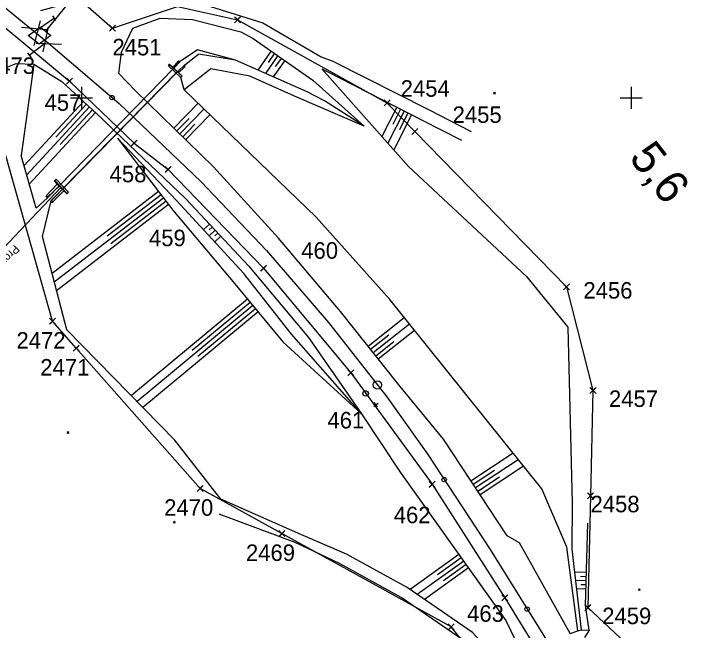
# Model space of a CAD drawing. Extents: x -866402 to -860377, y -1041908 to -1038598.
# Drawn here: x -864812.3 to -864684.9, y -1041297 to -1041184.8 of the extents above; entities that cross this region are included whole.
import ezdxf

# ---------------------------------------------------------------- set-up
doc = ezdxf.new("R2010")
doc.units = 0
for name, color, linetype in [('PS 02 trasa', 7, 'Continuous'), ('SZDC', 7, 'Continuous'), ('Vrstva 1', 7, 'Continuous'), ('Vrstva 19', 7, 'Continuous'), ('Vrstva 4', 7, 'Continuous'), ('Vrstva 48', 7, 'Continuous'), ('Vrstva 49', 7, 'Continuous'), ('Vrstva 5', 7, 'Continuous'), ('Vrstva 60', 7, 'Continuous'), ('Vrstva 7', 7, 'Continuous')]:
    doc.layers.add(name, color=color, linetype=linetype)

msp = doc.modelspace()

# ---------------------------------------------------------------- linework, layer by layer
at = {"layer": 'PS 02 trasa'}
msp.add_lwpolyline([(-864892.61, -1041109.78), (-864877.63, -1041129.41), (-864866.69, -1041140.83), (-864862.03, -1041148.65), (-864857.52, -1041151.7), (-864840.75, -1041164.92), (-864821.39, -1041180.96), (-864802.16, -1041196.97), (-864790.43, -1041208.25), (-864784.24, -1041213.04), (-864766.88, -1041231.01), (-864750.99, -1041250.01), (-864736.23, -1041270.3), (-864722.99, -1041290.93), (-864709.89, -1041312.26)], dxfattribs=at)
at = {"layer": 'SZDC'}
for points in [[(-864722.41, -1041309.28), (-864732.75, -1041296.24), (-864763.53, -1041279.26), (-864778.41, -1041271.05), (-864800.94, -1041245.54), (-864805.27, -1041240.64), (-864818.87, -1041192.67), (-864832.59, -1041200.47), (-864855.34, -1041203.11), (-864853.03, -1041195.92), (-864857.3, -1041194.59), (-864848.75, -1041173.22), (-864869.48, -1041156.3), (-864889.69, -1041132.82), (-864908.77, -1041095.23)], [(-864875.01, -1041097.53), (-864834, -1041135.62), (-864824.11, -1041144.81), (-864806.24, -1041176.84), (-864798.29, -1041183.89), (-864794.37, -1041187.35), (-864782.52, -1041183.4), (-864771.62, -1041185.81), (-864744.43, -1041200.94), (-864739.36, -1041206.14), (-864711.79, -1041234.4), (-864706.96, -1041253.23), (-864707.41, -1041272.39), (-864707.88, -1041292.73), (-864695.12, -1041304.73)]]:
    msp.add_lwpolyline(points, dxfattribs=at)
at = {"layer": 'Vrstva 1'}
for points in [[(-864819.1, -1041179.32), (-864806.4, -1041189.7), (-864793.16, -1041201.07), (-864778.25, -1041215.28), (-864766.37, -1041227.79), (-864755.04, -1041240.85), (-864744.47, -1041254.4), (-864737.02, -1041264.89), (-864725.66, -1041282.18), (-864716.89, -1041296.27)], [(-864716.89, -1041296.27), (-864708.06, -1041310.48), (-864706.35, -1041313.25), (-864684.95, -1041348.1)]]:
    msp.add_lwpolyline(points, dxfattribs=at)
for centre in [(-864794.44, -1041199.97), (-864734.03, -1041269.44), (-864718.93, -1041292.99)]:
    msp.add_circle(centre, 0.4, dxfattribs=at)
at = {"layer": 'Vrstva 19'}
for p, q in [((-864784.04, -1041193.95), (-864784.2, -1041194.18)), ((-864783.31, -1041194.5), (-864784.04, -1041193.95)), ((-864783.97, -1041193.89), (-864783.96, -1041193.9)), ((-864806.16, -1041218.18), (-864783.22, -1041194.64)), ((-864805.54, -1041218.77), (-864782.49, -1041195.26)), ((-864804.05, -1041216.03), (-864783.19, -1041194.62)), ((-864803.5, -1041216.65), (-864782.55, -1041195.22)), ((-864781.7, -1041196.11), (-864782.37, -1041195.45)), ((-864804.85, -1041215.07), (-864804.41, -1041215.72)), ((-864803.77, -1041216.31), (-864833.21, -1041247.38)), ((-864802.62, -1041217.44), (-864802.35, -1041217.16)), ((-864802.66, -1041217.46), (-864802.67, -1041217.46))]:
    msp.add_line(p, q, dxfattribs=at)
for points in [[(-864781.92, -1041196.32), (-864784.2, -1041194.18), (-864783.96, -1041193.9), (-864781.66, -1041196.06)], [(-864781.66, -1041196.05), (-864783.97, -1041193.89), (-864784.04, -1041193.95), (-864781.7, -1041196.11)], [(-864782.07, -1041193.4), (-864783.22, -1041194.64), (-864783.31, -1041194.5), (-864782.34, -1041193.36), (-864782.07, -1041193.4)], [(-864781.21, -1041193.99), (-864782.49, -1041195.26), (-864782.37, -1041195.45)], [(-864781.21, -1041193.99), (-864781.23, -1041194.42), (-864782.37, -1041195.45)], [(-864782.49, -1041195.26), (-864782.55, -1041195.22), (-864783.19, -1041194.62), (-864783.22, -1041194.64)], [(-864781.92, -1041196.32), (-864781.66, -1041196.06), (-864781.66, -1041196.05), (-864781.7, -1041196.11), (-864781.92, -1041196.32)], [(-864804.58, -1041214.83), (-864804.89, -1041215.15), (-864804.88, -1041215.16), (-864804.84, -1041215.08), (-864804.85, -1041215.07), (-864804.58, -1041214.83)], [(-864804.89, -1041215.15), (-864802.67, -1041217.46), (-864802.35, -1041217.16), (-864804.58, -1041214.83)], [(-864806.42, -1041217.82), (-864804.41, -1041215.72), (-864804.08, -1041216.06), (-864806.11, -1041218.05)], [(-864804.88, -1041215.16), (-864802.66, -1041217.46), (-864802.63, -1041217.42), (-864804.84, -1041215.08)], [(-864804.08, -1041216.06), (-864804.05, -1041216.03), (-864803.5, -1041216.65), (-864803.47, -1041216.65)], [(-864805.51, -1041218.71), (-864803.47, -1041216.65), (-864803.2, -1041216.93), (-864805.24, -1041218.99)], [(-864803.2, -1041216.93), (-864802.62, -1041217.44), (-864802.63, -1041217.42)], [(-864806.42, -1041217.82), (-864806.11, -1041218.05), (-864806.16, -1041218.18), (-864806.43, -1041217.83), (-864806.42, -1041217.82)], [(-864805.51, -1041218.71), (-864805.24, -1041218.99), (-864805.27, -1041219.14), (-864805.54, -1041218.77), (-864805.51, -1041218.71)]]:
    msp.add_lwpolyline(points, dxfattribs=at)
at = {"layer": 'Vrstva 4'}
for p, q in [((-864806.51, -1041187.91), (-864769.54, -1041142.34)), ((-864804.93, -1041185.52), (-864807.81, -1041187.52)), ((-864804.64, -1041185.94), (-864805.21, -1041185.11)), ((-864808.6, -1041190.5), (-864807.43, -1041186.04)), ((-864806.29, -1041187.68), (-864810.88, -1041187.21)), ((-864809.67, -1041188.71), (-864807.44, -1041187.16)), ((-864807.44, -1041187.16), (-864805.58, -1041188.66)), ((-864806.08, -1041187.13), (-864807.01, -1041191.64)), ((-864807.69, -1041190.29), (-864809.67, -1041188.71)), ((-864805.58, -1041188.66), (-864807.69, -1041190.29)), ((-864809.49, -1041192.28), (-864806.71, -1041190.15)), ((-864808.24, -1041190.06), (-864803.63, -1041190.29)), ((-864809.79, -1041191.89), (-864809.18, -1041192.68))]:
    msp.add_line(p, q, dxfattribs=at)
at = {"layer": 'Vrstva 48'}
for p, q in [((-864765.48, -1041191.49), (-864767.94, -1041194.99)), ((-864764.26, -1041192.35), (-864766.54, -1041195.61)), ((-864764.87, -1041191.92), (-864766.05, -1041193.61)), ((-864763.64, -1041192.78), (-864764.74, -1041194.35)), ((-864763.03, -1041193.21), (-864765.14, -1041196.22)), ((-864799.66, -1041200.67), (-864810.43, -1041212.32)), ((-864798.56, -1041201.68), (-864809.96, -1041214.02)), ((-864799.11, -1041201.17), (-864804.65, -1041207.17)), ((-864783.19, -1041205.53), (-864778.77, -1041200.97)), ((-864782.11, -1041206.58), (-864777.7, -1041202.01)), ((-864742.61, -1041201.74), (-864745.35, -1041207.06)), ((-864741.95, -1041202.09), (-864743.38, -1041204.88)), ((-864797.46, -1041202.7), (-864809.49, -1041215.72)), ((-864798.01, -1041202.19), (-864803.87, -1041208.53)), ((-864781.04, -1041207.62), (-864776.61, -1041203.05)), ((-864741.28, -1041202.43), (-864744.28, -1041208.27)), ((-864739.95, -1041203.11), (-864743.21, -1041209.47)), ((-864740.61, -1041202.77), (-864742.18, -1041205.82)), ((-864782.65, -1041206.05), (-864780.44, -1041203.77)), ((-864781.58, -1041207.1), (-864779.36, -1041204.82)), ((-864785.98, -1041217.06), (-864805.35, -1041231.95)), ((-864785.07, -1041218.25), (-864804.95, -1041233.53)), ((-864785.53, -1041217.65), (-864795.34, -1041225.2)), ((-864784.16, -1041219.44), (-864804.54, -1041235.1)), ((-864784.61, -1041218.84), (-864794.68, -1041226.58)), ((-864776.72, -1041222.97), (-864777.8, -1041223.99)), ((-864776.21, -1041223.52), (-864776.75, -1041224.03)), ((-864775.69, -1041224.06), (-864776.78, -1041225.09)), ((-864775.18, -1041224.61), (-864775.72, -1041225.13)), ((-864774.66, -1041225.16), (-864775.77, -1041226.19)), ((-864769.81, -1041236.64), (-864790.93, -1041254.18)), ((-864769.33, -1041237.22), (-864779.86, -1041245.97)), ((-864768.85, -1041237.8), (-864789.87, -1041255.26)), ((-864767.89, -1041238.95), (-864788.82, -1041256.33)), ((-864768.37, -1041238.38), (-864778.85, -1041247.08)), ((-864747.88, -1041245.16), (-864741.3, -1041239.95)), ((-864746.95, -1041246.34), (-864740.36, -1041241.11)), ((-864746.01, -1041247.51), (-864739.43, -1041242.28)), ((-864747.41, -1041245.75), (-864744.12, -1041243.14)), ((-864746.48, -1041246.92), (-864743.19, -1041244.31)), ((-864729.15, -1041269.65), (-864721.5, -1041264.6)), ((-864728.32, -1041270.9), (-864720.56, -1041265.78)), ((-864727.49, -1041272.15), (-864719.61, -1041266.95)), ((-864728.73, -1041270.28), (-864724.88, -1041267.73)), ((-864727.91, -1041271.53), (-864723.99, -1041268.95)), ((-864731.35, -1041283.07), (-864740.24, -1041289.41)), ((-864730.48, -1041284.29), (-864738.93, -1041290.32)), ((-864730.92, -1041283.68), (-864735.25, -1041286.77)), ((-864729.61, -1041285.51), (-864737.62, -1041291.22)), ((-864730.05, -1041284.9), (-864734.16, -1041287.84)), ((-864708.15, -1041286.36), (-864710.33, -1041286.3)), ((-864708.17, -1041287.11), (-864709.21, -1041287.09)), ((-864708.19, -1041287.86), (-864710.16, -1041287.81)), ((-864708.21, -1041288.61), (-864709.14, -1041288.59)), ((-864708.23, -1041289.36), (-864709.98, -1041289.32))]:
    msp.add_line(p, q, dxfattribs=at)
at = {"layer": 'Vrstva 49'}
for p, q in [((-864771.98, -1041193.2), (-864778.89, -1041191.31)), ((-864781.21, -1041193.99), (-864778.72, -1041192.1)), ((-864808.67, -1041193.92), (-864810.94, -1041210.51)), ((-864725.08, -1041198.97), (-864724.72, -1041199.33)), ((-864725.08, -1041199.33), (-864724.72, -1041198.97)), ((-864796.36, -1041203.72), (-864793.92, -1041206.09)), ((-864808.27, -1041220.1), (-864810.94, -1041210.51)), ((-864806.16, -1041218.18), (-864808.27, -1041220.1)), ((-864758.69, -1041243.61), (-864749.06, -1041257.51)), ((-864802.63, -1041260.69), (-864802.27, -1041261.04)), ((-864802.63, -1041261.04), (-864802.27, -1041260.69)), ((-864783.28, -1041277.03), (-864782.93, -1041277.38)), ((-864783.28, -1041277.38), (-864782.93, -1041277.03)), ((-864708.31, -1041292.34), (-864707.9, -1041277.34)), ((-864698.71, -1041289.28), (-864698.35, -1041289.63)), ((-864698.71, -1041289.63), (-864698.35, -1041289.28)), ((-864707.66, -1041296.83), (-864708.31, -1041292.34)), ((-864707.66, -1041296.83), (-864708.53, -1041298.16))]:
    msp.add_line(p, q, dxfattribs=at)
for points in [[(-864807.39, -1041184.11), (-864803.63, -1041183.09), (-864792.68, -1041182.39), (-864778.48, -1041182.83), (-864767.04, -1041186.39), (-864756.41, -1041192.56), (-864754.3, -1041193.34), (-864736.85, -1041202.16), (-864729.14, -1041206.15)], [(-864793.23, -1041195.6), (-864792.7, -1041191.72), (-864790.65, -1041187.37), (-864785.69, -1041185.52)], [(-864785.69, -1041185.52), (-864779.8, -1041185.75), (-864771.03, -1041188.01), (-864768.76, -1041189.2), (-864757.9, -1041196.8), (-864748.58, -1041205.16)], [(-864778.89, -1041191.31), (-864782.07, -1041193.4), (-864782.34, -1041193.36), (-864783.31, -1041194.5), (-864784.04, -1041193.95), (-864784.2, -1041194.18), (-864781.92, -1041196.32)], [(-864748.58, -1041205.16), (-864755.81, -1041200.57), (-864758.97, -1041198.95), (-864771.98, -1041193.2), (-864778.72, -1041192.1)], [(-864902.61, -1041206.18), (-864884.1, -1041208.16), (-864871.52, -1041206.98), (-864861.95, -1041206.75), (-864847.77, -1041204.91), (-864835.4, -1041202.68), (-864829.95, -1041201.3), (-864818.9, -1041196.55), (-864811.88, -1041193.78), (-864808.67, -1041193.92)], [(-864808.67, -1041193.92), (-864803.59, -1041197.04), (-864796.36, -1041203.72)], [(-864781.3, -1041198.54), (-864781.92, -1041196.32), (-864781.7, -1041196.11), (-864782.37, -1041195.45), (-864781.23, -1041194.42), (-864781.21, -1041193.99)], [(-864711.09, -1041297.42), (-864720.35, -1041280.96), (-864722.55, -1041279.65), (-864734.12, -1041262.12), (-864742.02, -1041252.54), (-864752.88, -1041238.85), (-864764.18, -1041225.55), (-864775.96, -1041212.54), (-864790.19, -1041198.75), (-864793.23, -1041195.6)], [(-864748.58, -1041205.16), (-864761.26, -1041199.71), (-864769.36, -1041196.1), (-864776.49, -1041194.73), (-864781.3, -1041198.54)], [(-864756.28, -1041194.76), (-864755.28, -1041195.22), (-864738.01, -1041204.11), (-864730.9, -1041207.74)], [(-864756.28, -1041194.76), (-864740.5, -1041212.53), (-864719.06, -1041232.54), (-864711.53, -1041241.73), (-864710.76, -1041273.74)], [(-864709.73, -1041296.93), (-864711.73, -1041281.74), (-864716.25, -1041271.14), (-864743.93, -1041236.68), (-864757.28, -1041221.72), (-864781.3, -1041198.54)], [(-864793.92, -1041206.09), (-864781.04, -1041218.39), (-864769.59, -1041230.54), (-864758.69, -1041243.61)], [(-864749.06, -1041257.51), (-864761.77, -1041242.99), (-864770.45, -1041231.97), (-864782.7, -1041218.66), (-864793.44, -1041207.36)], [(-864793.44, -1041207.36), (-864783.39, -1041220.43), (-864772.12, -1041233.86), (-864763.36, -1041244.41), (-864749.06, -1041257.51), (-864742.05, -1041268.07), (-864722.8, -1041295.06), (-864720.18, -1041300.44), (-864720.32, -1041303.62)], [(-864806.16, -1041218.18), (-864806.43, -1041217.83), (-864806.42, -1041217.82), (-864804.41, -1041215.72), (-864804.85, -1041215.07), (-864804.58, -1041214.83), (-864802.35, -1041217.16), (-864802.62, -1041217.44), (-864803.2, -1041216.93), (-864805.24, -1041218.99), (-864805.27, -1041219.14), (-864805.54, -1041218.77)], [(-864802.68, -1041242.23), (-864807.1, -1041225.24), (-864805.54, -1041218.77)], [(-864723.33, -1041303.28), (-864728.89, -1041297.27), (-864740.77, -1041289.05), (-864751.78, -1041283.03), (-864760.07, -1041279.44), (-864774.63, -1041273), (-864782.99, -1041262.25), (-864802.68, -1041242.23)], [(-864710.76, -1041273.74), (-864710.83, -1041282.11), (-864709.1, -1041296.75)], [(-864723.33, -1041303.28), (-864731.52, -1041297.96), (-864741.85, -1041290.91), (-864753.09, -1041284.7), (-864761.15, -1041280.87), (-864774.98, -1041275.73)], [(-864711.09, -1041297.42), (-864709.73, -1041296.93), (-864709.1, -1041296.75), (-864707.66, -1041296.83)]]:
    msp.add_lwpolyline(points, dxfattribs=at)
at = {"layer": 'Vrstva 5'}
for p, q in [((-864800, -1041198), (-864800, -1041202)), ((-864700, -1041198), (-864700, -1041202)), ((-864802, -1041200), (-864798, -1041200)), ((-864702, -1041200), (-864698, -1041200))]:
    msp.add_line(p, q, dxfattribs=at)
at = {"layer": 'Vrstva 60'}
for p, q in [((-864771.17, -1041186.26), (-864772.17, -1041185.26)), ((-864771.17, -1041185.36), (-864772.17, -1041186.36)), ((-864772.07, -1041186.26), (-864771.07, -1041185.26)), ((-864772.07, -1041185.36), (-864771.07, -1041186.36)), ((-864793.92, -1041187.8), (-864794.92, -1041186.8)), ((-864794.82, -1041187.8), (-864793.82, -1041186.8)), ((-864771.62, -1041185.81), (-864771.62, -1041185.81)), ((-864793.92, -1041186.9), (-864794.92, -1041187.9)), ((-864794.82, -1041186.9), (-864793.82, -1041187.9)), ((-864794.37, -1041187.35), (-864794.37, -1041187.35)), ((-864801.71, -1041197.42), (-864802.71, -1041196.42)), ((-864801.71, -1041196.52), (-864802.71, -1041197.52)), ((-864802.61, -1041197.42), (-864801.61, -1041196.42)), ((-864802.61, -1041196.52), (-864801.61, -1041197.52)), ((-864802.16, -1041196.97), (-864802.16, -1041196.97)), ((-864743.97, -1041201.39), (-864744.97, -1041200.39)), ((-864743.97, -1041200.49), (-864744.97, -1041201.49)), ((-864744.88, -1041201.39), (-864743.88, -1041200.39)), ((-864744.88, -1041200.49), (-864743.88, -1041201.49)), ((-864744.43, -1041200.94), (-864744.43, -1041200.94)), ((-864738.91, -1041206.59), (-864739.91, -1041205.59)), ((-864738.91, -1041205.69), (-864739.91, -1041206.69)), ((-864739.81, -1041206.59), (-864738.81, -1041205.59)), ((-864739.81, -1041205.69), (-864738.81, -1041206.69)), ((-864739.36, -1041206.14), (-864739.36, -1041206.14)), ((-864789.98, -1041208.7), (-864790.98, -1041207.7)), ((-864789.98, -1041207.8), (-864790.98, -1041208.8)), ((-864790.88, -1041208.7), (-864789.88, -1041207.7)), ((-864790.88, -1041207.8), (-864789.88, -1041208.8)), ((-864790.43, -1041208.25), (-864790.43, -1041208.25)), ((-864783.79, -1041213.49), (-864784.79, -1041212.49)), ((-864783.79, -1041212.59), (-864784.79, -1041213.59)), ((-864784.69, -1041213.49), (-864783.69, -1041212.49)), ((-864784.69, -1041212.59), (-864783.69, -1041213.59)), ((-864784.24, -1041213.04), (-864784.24, -1041213.04)), ((-864766.43, -1041231.46), (-864767.43, -1041230.46)), ((-864766.43, -1041230.56), (-864767.43, -1041231.56)), ((-864767.33, -1041231.46), (-864766.33, -1041230.46)), ((-864767.33, -1041230.56), (-864766.33, -1041231.56)), ((-864766.88, -1041231.01), (-864766.88, -1041231.01)), ((-864711.34, -1041234.85), (-864712.34, -1041233.85)), ((-864712.24, -1041234.85), (-864711.24, -1041233.85)), ((-864711.34, -1041233.95), (-864712.34, -1041234.95)), ((-864712.24, -1041233.95), (-864711.24, -1041234.95)), ((-864711.79, -1041234.4), (-864711.79, -1041234.4)), ((-864804.82, -1041241.09), (-864805.82, -1041240.09)), ((-864804.82, -1041240.19), (-864805.82, -1041241.19)), ((-864805.72, -1041241.09), (-864804.72, -1041240.09)), ((-864805.72, -1041240.19), (-864804.72, -1041241.19)), ((-864805.27, -1041240.64), (-864805.27, -1041240.64)), ((-864800.49, -1041245.99), (-864801.49, -1041244.99)), ((-864800.49, -1041245.09), (-864801.49, -1041246.09)), ((-864801.39, -1041245.99), (-864800.39, -1041244.99)), ((-864801.39, -1041245.09), (-864800.39, -1041246.09)), ((-864800.94, -1041245.54), (-864800.94, -1041245.54)), ((-864750.54, -1041250.46), (-864751.54, -1041249.46)), ((-864750.54, -1041249.56), (-864751.54, -1041250.56)), ((-864751.44, -1041250.46), (-864750.44, -1041249.46)), ((-864751.44, -1041249.56), (-864750.44, -1041250.56)), ((-864750.99, -1041250.01), (-864750.99, -1041250.01)), ((-864706.51, -1041253.68), (-864707.51, -1041252.68)), ((-864706.51, -1041252.78), (-864707.51, -1041253.78)), ((-864707.41, -1041253.68), (-864706.41, -1041252.68)), ((-864707.41, -1041252.78), (-864706.41, -1041253.78)), ((-864706.96, -1041253.23), (-864706.96, -1041253.23)), ((-864777.96, -1041271.49), (-864778.96, -1041270.49)), ((-864777.96, -1041270.59), (-864778.96, -1041271.59)), ((-864778.86, -1041271.49), (-864777.86, -1041270.49)), ((-864778.86, -1041270.59), (-864777.86, -1041271.59)), ((-864735.78, -1041270.75), (-864736.78, -1041269.75)), ((-864735.78, -1041269.85), (-864736.78, -1041270.85)), ((-864736.68, -1041270.75), (-864735.68, -1041269.75)), ((-864736.68, -1041269.85), (-864735.68, -1041270.85)), ((-864736.23, -1041270.3), (-864736.23, -1041270.3)), ((-864778.41, -1041271.05), (-864778.41, -1041271.05)), ((-864706.96, -1041272.84), (-864707.96, -1041271.84)), ((-864706.96, -1041271.94), (-864707.96, -1041272.94)), ((-864707.85, -1041272.84), (-864706.85, -1041271.84)), ((-864707.85, -1041271.94), (-864706.85, -1041272.94)), ((-864707.41, -1041272.39), (-864707.41, -1041272.39)), ((-864763.08, -1041279.71), (-864764.08, -1041278.71)), ((-864763.08, -1041278.81), (-864764.08, -1041279.81)), ((-864763.98, -1041279.71), (-864762.98, -1041278.71)), ((-864763.98, -1041278.81), (-864762.98, -1041279.81)), ((-864763.53, -1041279.26), (-864763.53, -1041279.26)), ((-864722.54, -1041291.38), (-864723.54, -1041290.38)), ((-864722.54, -1041290.48), (-864723.54, -1041291.48)), ((-864723.44, -1041291.38), (-864722.44, -1041290.38)), ((-864723.44, -1041290.48), (-864722.44, -1041291.48)), ((-864722.99, -1041290.93), (-864722.99, -1041290.93)), ((-864707.43, -1041293.18), (-864708.43, -1041292.18)), ((-864707.43, -1041292.28), (-864708.43, -1041293.28)), ((-864708.33, -1041293.18), (-864707.33, -1041292.18)), ((-864708.33, -1041292.28), (-864707.33, -1041293.28)), ((-864707.88, -1041292.73), (-864707.88, -1041292.73)), ((-864732.3, -1041296.69), (-864733.3, -1041295.69)), ((-864732.3, -1041295.79), (-864733.3, -1041296.79)), ((-864733.2, -1041296.69), (-864732.2, -1041295.69)), ((-864733.2, -1041295.79), (-864732.2, -1041296.79)), ((-864732.75, -1041296.24), (-864732.75, -1041296.24))]:
    msp.add_line(p, q, dxfattribs=at)
at = {"layer": 'Vrstva 7'}
for p, q in [((-864748.37, -1041253.78), (-864748.27, -1041253.78)), ((-864746.85, -1041256.15), (-864746.06, -1041255.54)), ((-864746.14, -1041256.24), (-864746.76, -1041255.45))]:
    msp.add_line(p, q, dxfattribs=at)
for centre, radius in [((-864746.17, -1041252.22), 0.75), ((-864748.32, -1041253.78), 0.5)]:
    msp.add_circle(centre, radius, dxfattribs=at)

# ---------------------------------------------------------------- texts
at = {"layer": 'Vrstva 19'}
msp.add_text('Propustek', height=1.5, rotation=226.5251, dxfattribs=at).set_placement((-864812.18, -1041226.65))
at = {"layer": 'Vrstva 60'}
for s, p in [('2451', (-864794.37, -1041192.3)), ('2473', (-864817.37, -1041195.67)), ('2454', (-864741.94, -1041199.82)), ('457', (-864806.71, -1041202.38)), ('2455', (-864732.49, -1041204.58)), ('458', (-864794.88, -1041215.38)), ('459', (-864787.72, -1041227)), ('460', (-864760.02, -1041229.28)), ('2456', (-864708.7, -1041236.53)), ('2472', (-864811.82, -1041245.62)), ('2471', (-864807.49, -1041250.52)), ('2457', (-864704.05, -1041256.23)), ('461', (-864755.26, -1041260.14)), ('2470', (-864784.96, -1041276.02)), ('2458', (-864707.41, -1041275.39)), ('462', (-864743.2, -1041277.37)), ('2469', (-864770.08, -1041284.24)), ('463', (-864729.86, -1041295.3)), ('2459', (-864705.28, -1041295.73))]:
    msp.add_text(s, height=3, dxfattribs=at).set_placement(p)
at = {"layer": 'Vrstva 7'}
msp.add_text('5,6', height=6, rotation=307.9706, dxfattribs=at).set_placement((-864700.57, -1041210.95))

doc.saveas('drawing.dxf')
